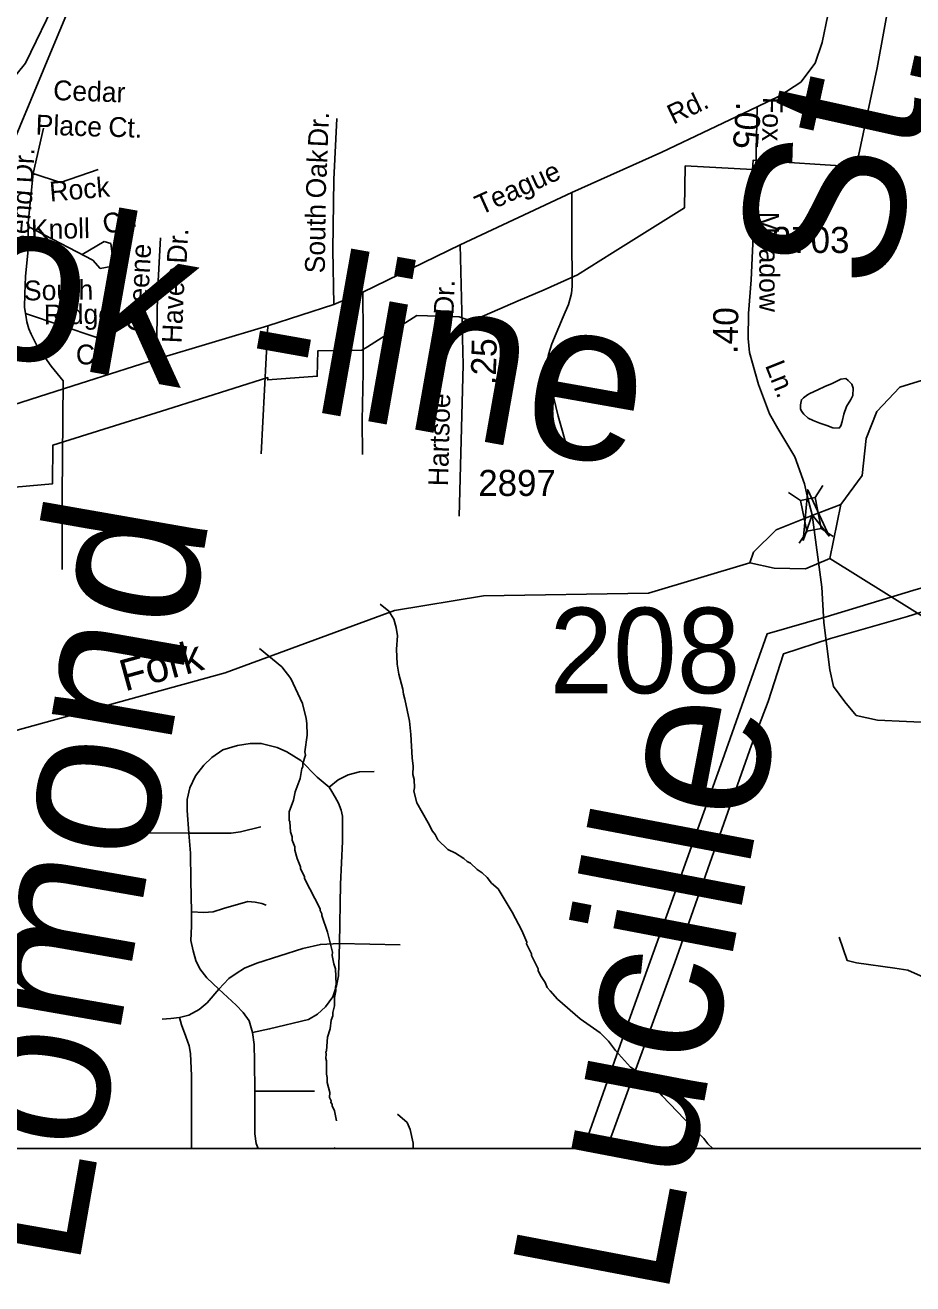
# Model space of a CAD drawing. Extents: x 1553981 to 1780076, y 812965 to 996873.
# Drawn here: x 1634903 to 1635435, y 844971 to 845725 of the extents above; entities that cross this region are included whole.
import ezdxf

# ---------------------------------------------------------------- set-up
doc = ezdxf.new("R2010")
doc.units = 0
for name, color, linetype in [('Default', 7, 'Continuous'), ('Exist Hydrographic Creek Single Shore', 7, 'Continuous'), ('Exist Hydrographic Creek Single Shore Label', 7, 'Continuous'), ('Exist Hydrographic Misc Water Feature', 7, 'Continuous'), ('Exist Road Non-System Type 51 Label', 7, 'Continuous'), ('Exist Road Secondary Mileage Hundredths English Label', 7, 'Continuous'), ('Exist Road Secondary Structure Standard Bridge Attributed CELL', 7, 'Continuous'), ('Exist Road Secondary Structure Standard Bridge CELL', 7, 'Continuous'), ('Exist Road Secondary Structure Standard Bridge Number Label', 7, 'Continuous'), ('Exist Road Secondary Type 51 Attributed', 7, 'Continuous'), ('Exist Road Secondary Type 51 Number Label', 7, 'Continuous'), ('Exist Utilities Electrical Transmission Line', 7, 'Continuous'), ('Map Preparation Border Antique Large Shape', 7, 'Continuous'), ('Map Preparation Border County Name Lower Right Label', 7, 'Continuous'), ('Map Preparation Border FIPS Code Label', 7, 'Continuous'), ('Map Preparation Border Revised Sign Off', 7, 'Continuous')]:
    doc.layers.add(name, color=color, linetype=linetype)

msp = doc.modelspace()

# ---------------------------------------------------------------- linework, layer by layer
at = {"layer": 'Default'}
msp.add_lwpolyline([(1632323.05, 848155.4), (1636375.85, 848155.4), (1636375.85, 845052.3), (1632323.05, 845052.3)], close=True, dxfattribs=at)
at = {"layer": 'Exist Hydrographic Creek Single Shore'}
msp.add_line((1635384.99, 845405.8), (1635391.62, 845438.09), dxfattribs=at)
for points in [[(1634871.23, 845663.25), (1634902.98, 845702.41), (1634922.1, 845741.82), (1634934.85, 845753.05), (1634947.36, 845758.13), (1635045.48, 845766.4), (1635086.23, 845777.06), (1635114.48, 845792.49), (1635145.98, 845814), (1635154.49, 845827.37), (1635153.73, 845848.31), (1635150.61, 845854.54), (1635151.86, 845868.05), (1635159.36, 845878.56), (1635176.98, 845879.44), (1635198.73, 845860.12), (1635215.24, 845854.04), (1635235.84, 845860.94), (1635245.5, 845869.7), (1635250.99, 845882.45), (1635251.23, 845900.49)], [(1635391.62, 845438.09), (1635404.36, 845455.47), (1635406.74, 845477.58), (1635413.11, 845493.86), (1635426.86, 845508.35), (1635440.48, 845512.59), (1635548.5, 845488.24), (1635642.12, 845474.44), (1635750.5, 845474.29), (1635887.9, 845498.14), (1635930.25, 845510.85), (1635950.13, 845523.16), (1635970.79, 845554.49), (1636018.76, 845579.86), (1636058.71, 845587.88), (1636129.13, 845592.98), (1636162.63, 845605.84), (1636230, 845663.56)], [(1635336.98, 845403.08), (1635339.24, 845409.61), (1635352.86, 845422.87), (1635374.69, 845431.68), (1635391.62, 845438.09)], [(1634548.4, 845317.36), (1634585.47, 845295.66), (1634641.35, 845268.68), (1634698.48, 845250.28), (1634745.35, 845250.97), (1634844.86, 845288.34), (1635022.6, 845337.25), (1635124.1, 845374.58), (1635177.36, 845383.35), (1635276.37, 845385.03), (1635336.98, 845403.08)], [(1635336.98, 845403.08), (1635351.61, 845399.92), (1635370.36, 845399.54), (1635384.99, 845405.8)], [(1635902.83, 845148.9), (1635900.53, 845150.12), (1635893.19, 845157.46), (1635883.46, 845170.6), (1635871.51, 845180.16), (1635838.88, 845191.02), (1635817.11, 845206.64), (1635790.12, 845207.19), (1635741.99, 845197.09), (1635726.37, 845198.63), (1635705.62, 845206.03), (1635656.99, 845233.69), (1635586.74, 845286.82), (1635469.86, 845352.79), (1635384.99, 845405.8)]]:
    msp.add_lwpolyline(points, dxfattribs=at)
at = {"layer": 'Exist Hydrographic Misc Water Feature'}
for points in [[(1635371.56, 845503.7), (1635369.23, 845502), (1635367.88, 845500.78), (1635367.45, 845497.84), (1635367.42, 845495.32), (1635367.99, 845494.02), (1635369.33, 845492.2), (1635372.04, 845489.71), (1635375.05, 845488.45), (1635378.99, 845486.74), (1635383.16, 845485.38), (1635386.75, 845483.9), (1635390.49, 845483.85), (1635391.52, 845485.13), (1635392.34, 845487.79), (1635393.34, 845492.1), (1635394.98, 845496.69), (1635397.62, 845500.91), (1635398.73, 845503.42), (1635398.92, 845507.81), (1635398.23, 845510.06), (1635396.03, 845512.32), (1635394.6, 845513.49), (1635391.49, 845513.17), (1635386.35, 845510.5), (1635381.99, 845508.68), (1635377.79, 845506.79), (1635373.01, 845504.54), (1635371.56, 845503.7)], [(1635314.8, 845052.3), (1635311.85, 845055.15), (1635309.38, 845058.41), (1635302.54, 845065.08), (1635284.58, 845083.84), (1635282.11, 845086.86), (1635279.15, 845091.63), (1635277.16, 845093.64), (1635265.47, 845100.98), (1635256.55, 845111.05), (1635252.35, 845116.58), (1635247.39, 845121.61), (1635235.46, 845129.95), (1635221.81, 845141.81), (1635217.35, 845146.84), (1635215.61, 845148.85), (1635214.39, 845151.85), (1635211.66, 845155.88), (1635210.19, 845158.88), (1635210.2, 845159.88), (1635206.25, 845167.91), (1635206.26, 845168.91), (1635203.3, 845174.93), (1635203.32, 845175.93), (1635200.37, 845182.94), (1635194.7, 845193.99), (1635186.31, 845207.79), (1635182.34, 845211.32), (1635179.61, 845214.59), (1635176.63, 845217.36), (1635173.65, 845219.39), (1635169.68, 845223.16), (1635167.69, 845224.18), (1635165.7, 845225.94), (1635160.73, 845229.23), (1635156, 845231.52), (1635150.05, 845237.31), (1635148.57, 845240.32), (1635146.84, 845242.33), (1635144.38, 845247.35), (1635137.47, 845259.4), (1635135.76, 845266.4), (1635136.03, 845268.4), (1635135.82, 845273.4), (1635135.09, 845276.4), (1635135.37, 845281.4), (1635134.66, 845286.4), (1635134.01, 845300.39), (1635133.06, 845308.39), (1635130.41, 845321.41), (1635129.43, 845324.41), (1635129.2, 845327.41), (1635126.77, 845336.43), (1635125.81, 845342.43), (1635125.37, 845351.43), (1635125.93, 845359.41), (1635125.22, 845364.42), (1635123.76, 845369.43), (1635120.8, 845374.19), (1635115.55, 845378.31)], [(1635089.42, 845068.92), (1635088.22, 845074.93), (1635086.74, 845077.94), (1635086.74, 845078.94), (1635086.01, 845079.94), (1635086.27, 845080.94), (1635085.28, 845082.94), (1635085.3, 845085.94), (1635083.85, 845091.95), (1635083.86, 845094.95), (1635083.39, 845096.95), (1635083.44, 845104.94), (1635082.95, 845106.2), (1635083.22, 845108.95), (1635082.98, 845109.95), (1635083.48, 845110.94), (1635084.04, 845118.93), (1635085.57, 845123.92), (1635086.1, 845129.16), (1635087.12, 845131.89), (1635087.14, 845133.89), (1635088.17, 845137.88), (1635088.19, 845142.88), (1635088.97, 845146.87), (1635088.74, 845149.12), (1635089.26, 845150.86), (1635088.82, 845159.86), (1635087.83, 845162.87), (1635086.87, 845167.87), (1635086.89, 845169.87), (1635083.98, 845181.88), (1635080.55, 845191.9), (1635080.55, 845192.9), (1635079.57, 845194.91), (1635079.58, 845195.91), (1635070.21, 845213.97), (1635070.22, 845214.97), (1635067.76, 845219.99), (1635067.76, 845220.98), (1635065.8, 845226), (1635064.34, 845231), (1635064.36, 845233), (1635062.88, 845237.01), (1635062.89, 845239.01), (1635061.92, 845242.02), (1635061.46, 845248.02), (1635060.97, 845249.02), (1635061.01, 845254.01), (1635063.55, 845260.99), (1635064.59, 845265.98), (1635067.64, 845273.95), (1635068.69, 845279.93), (1635069.19, 845280.93), (1635069.2, 845282.93), (1635070.74, 845287.91), (1635070.49, 845289.91), (1635071.81, 845299.89), (1635071.62, 845306.89), (1635071.13, 845309.89), (1635068.96, 845318.9), (1635062.06, 845333.95), (1635056.61, 845340.74), (1635043.31, 845351.86)]]:
    msp.add_lwpolyline(points, dxfattribs=at)
at = {"layer": 'Exist Road Secondary Structure Standard Bridge Attributed CELL'}
msp.add_lwpolyline([(1635368.93, 845416.54), (1635371.77, 845446.89), (1635384.48, 845419.18), (1635374.33, 845431.86)], close=True, dxfattribs=at)
at = {"layer": 'Exist Road Secondary Structure Standard Bridge CELL'}
for p, q in [((1635380.84, 845449.46), (1635376.07, 845442.27)), ((1635360.24, 845445.3), (1635367.42, 845440.53)), ((1635371.32, 845422.04), (1635366.55, 845414.86)), ((1635379.77, 845423.75), (1635386.95, 845418.98))]:
    msp.add_line(p, q, dxfattribs=at)
msp.add_lwpolyline([(1635376.07, 845442.27), (1635379.81, 845423.76), (1635371.16, 845422.01), (1635367.42, 845440.53)], close=True, dxfattribs=at)
at = {"layer": 'Exist Road Secondary Type 51 Attributed'}
for points in [[(1635400.85, 845790.46), (1635396.86, 845779.05), (1635393.36, 845767.74), (1635388.85, 845749.47), (1635383.75, 845731.08), (1635380.43, 845714.73), (1635376.09, 845702.34), (1635367.67, 845691.1), (1635354.91, 845682.93), (1635341.38, 845676.28)], [(1635341.38, 845676.28), (1635284.24, 845649.08), (1635230.38, 845624.89), (1635163.43, 845593.65)], [(1635341.38, 845676.28), (1635340.36, 845629.16), (1635337.8, 845572.7), (1635336.27, 845552.41), (1635336.01, 845537.59), (1635336.78, 845529.16), (1635342.14, 845510), (1635348.78, 845492.37), (1635353.85, 845483.64), (1635364.06, 845466.53), (1635369.68, 845450.43), (1635371.44, 845443.24), (1635374.33, 845431.86)], [(1635163.43, 845593.65), (1635105.24, 845565.29), (1635087.8, 845557.94), (1635048.33, 845545.07), (1634981.52, 845525.03), (1634926.43, 845507.57), (1634864.46, 845487.81), (1634820.2, 845474.06), (1634794.95, 845465.8), (1634772.92, 845464.88), (1634743.86, 845467.97), (1634724.74, 845470.6), (1634700.83, 845468.83), (1634671.37, 845463.51), (1634643.98, 845454.56)], [(1635163.43, 845593.65), (1635165.18, 845521.67), (1635162.88, 845431.16)], [(1635374.33, 845431.86), (1635380.13, 845388.65), (1635381.41, 845367.45), (1635384.94, 845339.04), (1635387.24, 845329.07), (1635393.88, 845319.88), (1635400.77, 845311.7), (1635413.53, 845308.89), (1635430.89, 845308.12), (1635453.09, 845307.1)]]:
    msp.add_lwpolyline(points, dxfattribs=at)
at = {"layer": 'Exist Utilities Electrical Transmission Line'}
for points in [[(1634884.84, 845629.31), (1634920.94, 845715.84), (1634951.06, 845787.47), (1634981.74, 845861.81), (1635008.31, 845927.48), (1635051.4, 846035.19), (1635081.84, 846110.29), (1635115.63, 846194.12), (1635145.05, 846266.99), (1635174.19, 846339.64), (1635196.63, 846395.09), (1635225.27, 846466.72), (1635235.61, 846492.6), (1635246.94, 846559.2), (1635259.35, 846632.29), (1635266.9, 846675.21)], [(1636375.85, 845657.35), (1636309.75, 845641.98), (1636206.49, 845615.81), (1636150.88, 845603.29), (1636076.46, 845585.74), (1636024.08, 845573.14), (1635960.18, 845557.48), (1635913.53, 845542.82), (1635859.84, 845525), (1635800.88, 845505.26), (1635747.93, 845487.96), (1635678.19, 845464.58), (1635590.39, 845436.23), (1635526.92, 845414.28), (1635484.53, 845401.08), (1635434.63, 845386.46), (1635382.71, 845370.88), (1635347.36, 845360.6), (1635320.66, 845284.92), (1635293.72, 845209.78), (1635262.66, 845123.91), (1635240.1, 845060.21), (1635237.33, 845052.3)], [(1635251.31, 845052.3), (1635257.44, 845069.24), (1635292.13, 845163.79), (1635315.46, 845230), (1635338, 845293.95), (1635348.08, 845320.08), (1635357.19, 845348.71), (1635385.3, 845357.85), (1635431.44, 845371.02), (1635521.71, 845399.35), (1635631.61, 845435.94), (1635740.76, 845472.54), (1635852.65, 845509.84), (1635943.22, 845540.44), (1636004.11, 845554.16), (1636071.26, 845570.78), (1636156.21, 845590.95), (1636214.35, 845604.95), (1636283.02, 845621.34), (1636346.92, 845637), (1636375.85, 845644.19)]]:
    msp.add_lwpolyline(points, dxfattribs=at)
at = {"layer": 'Map Preparation Border County Name Lower Right Label'}
for p, q in [((1634913.92, 845663.57), (1634907.69, 845636.31)), ((1634907.69, 845636.31), (1634904.45, 845604.69)), ((1634924.04, 845630.86), (1634907.69, 845636.31)), ((1634907.69, 845636.31), (1634908.47, 845635.53)), ((1634946.61, 845638.64), (1634924.04, 845630.86)), ((1634904.57, 845590.88), (1634904.68, 845604.57)), ((1634904.68, 845604.57), (1634943.49, 845584.51)), ((1634950.21, 845595.52), (1634937.07, 845587.83)), ((1634954.1, 845594.35), (1634950.21, 845595.52)), ((1634954.88, 845588.12), (1634954.1, 845594.35)), ((1634943.49, 845584.51), (1634947.87, 845579.45)), ((1634954.1, 845580.62), (1634954.88, 845588.12)), ((1634947.87, 845579.45), (1634954.1, 845580.62)), ((1634945.83, 845538.17), (1634903.01, 845552.46)), ((1634952.83, 845538.95), (1634945.83, 845538.17)), ((1635048.33, 845545.07), (1635044.26, 845468.38)), ((1635091.1, 845175.06), (1635127.47, 845174.34)), ((1635040.51, 845086.66), (1635076.16, 845086.66))]:
    msp.add_line(p, q, dxfattribs=at)
for points in [[(1635089.5, 845669.17), (1635087.85, 845632.75), (1635087.17, 845590.52), (1635087.8, 845557.94)], [(1635230.38, 845624.89), (1635230.45, 845593.39), (1635230.65, 845574.9), (1635230.55, 845568.9), (1635230.23, 845564.41), (1635229.42, 845561.42), (1635228.37, 845557.94), (1635225.25, 845550.48), (1635218.49, 845534.36), (1635216.38, 845527.87), (1635215.31, 845522.89), (1635215.01, 845519.64), (1635215.21, 845516.91), (1635217.83, 845509.1), (1635222.29, 845491.03), (1635228.42, 845469.19)], [(1634904.57, 845590.88), (1634903.07, 845574.66), (1634902.65, 845564.16), (1634902.52, 845556.16), (1634903.19, 845551.39), (1634903.89, 845547.4), (1634905.06, 845543.37), (1634906.52, 845540.09), (1634909.91, 845533.29), (1634914.54, 845526.22), (1634918.43, 845520.92), (1634925.53, 845512.04)], [(1634983.91, 845597.85), (1634982.1, 845564.4), (1634981.52, 845525.03)], [(1635105.24, 845565.29), (1635105.39, 845539.65), (1635105.28, 845517.17), (1635104.82, 845488.41), (1635104.98, 845467.92)], [(1634925.53, 845512.04), (1634924.94, 845443.29), (1634924.96, 845399.04)], [(1635001.01, 845241.3), (1634999.92, 845254.79), (1634999.92, 845261.29), (1635001.61, 845268.28), (1635004.98, 845275.5), (1635009.8, 845282.01), (1635014.62, 845286.58), (1635021.36, 845291.16), (1635030.03, 845293.81), (1635037.74, 845295.01), (1635044.25, 845295.01), (1635053.88, 845292.6), (1635059.66, 845289.96), (1635067.97, 845284.66), (1635077.85, 845274.78), (1635084.95, 845268.76)], [(1635084.95, 845268.76), (1635090.37, 845273.09), (1635096.39, 845276.23), (1635103.14, 845277.91), (1635112.05, 845278.15)], [(1635091.1, 845175.06), (1635091.82, 845210.71), (1635092.9, 845236.24), (1635092.9, 845246.6), (1635092.9, 845251.42), (1635092.18, 845255.03), (1635090.49, 845259.12), (1635088.57, 845262.74), (1635086.64, 845266.11), (1635084.95, 845268.76)], [(1635001.01, 845241.3), (1635026.18, 845241.3), (1635031.96, 845242.02), (1635044, 845244.91)], [(1635001.01, 845241.3), (1634950.3, 845241.54), (1634919.95, 845242.26)], [(1635002.45, 845194.09), (1635002.21, 845212.88), (1635001.97, 845229.25), (1635001.01, 845241.3)], [(1635002.45, 845194.09), (1635009.92, 845193.61), (1635015.46, 845194.09), (1635021.72, 845196.01), (1635036.18, 845200.35), (1635040.75, 845199.87), (1635044.61, 845199.15), (1635047.26, 845198.18)], [(1635018.95, 845147.84), (1635011.61, 845154.58), (1635007.51, 845159.88), (1635005.1, 845164.94), (1635003.42, 845170.72), (1635002.21, 845176.98), (1635002.45, 845185.42), (1635002.45, 845194.09)], [(1635534.57, 845061.84), (1635509.89, 845064.48), (1635499.9, 845067.42), (1635494.91, 845071.25), (1635495.2, 845079.77), (1635496.37, 845094.47), (1635497.55, 845106.23), (1635495.2, 845113), (1635487.56, 845118.29), (1635475.51, 845123.29), (1635466.11, 845128.29), (1635461.41, 845133.58), (1635458.47, 845143.28), (1635454.07, 845149.46), (1635449.07, 845151.51), (1635442.9, 845154.16), (1635431.74, 845159.16), (1635423.8, 845160.33), (1635400.89, 845163.57), (1635395.3, 845165.04), (1635390.6, 845178.86)], [(1635091.1, 845175.06), (1635079.77, 845174.58), (1635069.18, 845172.17), (1635041.72, 845163.26), (1635034.25, 845160.36), (1635029.19, 845157.23), (1635024.85, 845154.1), (1635018.95, 845147.84)], [(1635039.07, 845121.82), (1635049.3, 845123.99), (1635072.67, 845129.53), (1635077.97, 845132.9), (1635082.79, 845137.24), (1635087.12, 845143.26), (1635089.41, 845149.77), (1635090.61, 845155.79), (1635091.1, 845175.06)], [(1634995.35, 845130.74), (1635000.89, 845132.18), (1635007.15, 845135.55), (1635011.97, 845139.65), (1635018.95, 845147.84)], [(1635039.07, 845121.82), (1635037.02, 845128.81), (1635033.41, 845133.87), (1635029.31, 845138.2), (1635018.95, 845147.84)], [(1634995.35, 845130.74), (1634990.05, 845130.26), (1634984.99, 845129.77)], [(1635002.45, 845052.3), (1635002.45, 845066.91), (1635002.45, 845095.81), (1635001.85, 845109.3), (1635001.13, 845113.88), (1634999.2, 845119.42), (1634996.55, 845126.4), (1634995.35, 845130.74)], [(1635040.51, 845086.66), (1635040.27, 845104.72), (1635040.03, 845114.6), (1635039.07, 845121.82)], [(1635042.52, 845052.3), (1635041.35, 845055.34), (1635040.39, 845061.12), (1635040.51, 845071.48), (1635040.51, 845086.66)], [(1635125.9, 845072.93), (1635131.68, 845067.87), (1635133.61, 845063.77), (1635135.3, 845055.58), (1635135.38, 845052.3)], [(1635088.39, 845052.3), (1635088.08, 845052.93)]]:
    msp.add_lwpolyline(points, dxfattribs=at)
at = {"layer": 'Map Preparation Border FIPS Code Label'}
msp.add_lwpolyline([(1635426.77, 845773.15), (1635413.28, 845699.58), (1635400.81, 845640.29), (1635338.95, 845644.3), (1635338.6, 845638.62), (1635298.29, 845640.88), (1635297.85, 845615.71), (1635254.74, 845588.77), (1635233.86, 845575.72), (1635213.85, 845566.64), (1635198.29, 845560.13), (1635170.29, 845547.88), (1635162.9, 845550.44), (1635137.6, 845551.21), (1635107.88, 845532.47), (1635104.66, 845530.44), (1635078.2, 845530.01), (1635077.84, 845514.88), (1635048.19, 845512.66), (1635048.22, 845514.07), (1634987.76, 845495.06), (1634953.11, 845484.16), (1634919.43, 845473.57), (1634919.18, 845450.44), (1634889.93, 845447.94)], dxfattribs=at)
at = {"layer": 'Map Preparation Border Revised Sign Off'}
msp.add_lwpolyline([(1635426.77, 845773.15), (1635413.28, 845699.58), (1635400.81, 845640.29), (1635338.95, 845644.3), (1635338.6, 845638.62), (1635298.29, 845640.88), (1635297.85, 845615.71), (1635254.74, 845588.77), (1635233.86, 845575.72), (1635213.85, 845566.64), (1635198.29, 845560.13), (1635170.29, 845547.88), (1635162.9, 845550.44), (1635137.6, 845551.21), (1635107.88, 845532.47), (1635104.66, 845530.44), (1635078.2, 845530.01), (1635077.84, 845514.88), (1635048.19, 845512.66), (1635048.22, 845514.07), (1634987.76, 845495.06), (1634953.11, 845484.16), (1634919.43, 845473.57), (1634919.18, 845450.44), (1634889.93, 845447.94)], dxfattribs=at)

# ---------------------------------------------------------------- texts
at = {"layer": 'Exist Hydrographic Creek Single Shore Label'}
msp.add_text('Fork', height=18.75, rotation=15.42662, dxfattribs=at).set_placement((1634962.57, 845326.04))
at = {"layer": 'Exist Road Non-System Type 51 Label'}
for s, height, rotation, p in [('Sunny-  side', 95, 304.22844, (1635303.89, 846096.3)), ('St.', 95, 77.50171, (1635419.02, 845563.56)), ('Cedar', 11.875, 358.04608, (1634919.5, 845680.34)), ('Rd.', 11.875, 25.64351, (1635291.16, 845665.49)), ('Place', 11.875, 358.04608, (1634909, 845659.7)), ('Ct.', 11.875, 358.04608, (1634952.52, 845658.41)), ('Dr.', 11.875, 87.39413, (1635084.09, 845651.92)), ('Brook -line', 95, 349.94438, (1634669.13, 845565.84)), ('Dr.', 11.875, 86.76519, (1634907.34, 845630.31)), ('Oak', 11.875, 87.39413, (1635082.8, 845621.17)), ('Teague', 11.875, 24.41096, (1635175.75, 845611.29)), ('Rock', 11.875, 4.83764, (1634917.87, 845619.49)), ('Bend', 11.875, 84.69984, (1634904.08, 845589.07)), ('Ct.', 11.875, 15.26606, (1634951.06, 845599.64)), ('South', 11.875, 89.07374, (1635082.34, 845576.46)), ('Knoll', 11.875, 1.19436, (1634906.44, 845596.9)), ('Dr.', 11.875, 86.91136, (1634999.53, 845582.12)), ('Greene', 11.875, 86.91136, (1634975.56, 845541.1)), ('Haven', 11.875, 87.45437, (1634996.6, 845534.47)), ('South', 11.875, 0.69078, (1634902.2, 845560.27)), ('Ridge', 11.875, 0.69078, (1634914.07, 845545.86)), ('Ct.', 11.875, 0.69078, (1634933.32, 845521.9)), ('Lomond', 95, 80.05932, (1634934.34, 844978.62)), ('Lucille', 95, 79.18772, (1635286.92, 844961.05))]:
    msp.add_text(s, height=height, rotation=rotation, dxfattribs=at).set_placement(p)
at = {"layer": 'Exist Road Secondary Mileage Hundredths English Label'}
for s, rotation, p in [('.05', 265.40229, (1635329, 845679.44)), ('.40', 89.01291, (1635329.7, 845528.24)), ('.25', 88.54734, (1635184.75, 845509.58))]:
    msp.add_text(s, height=15, rotation=rotation, dxfattribs=at).set_placement(p)
at = {"layer": 'Exist Road Secondary Structure Standard Bridge Number Label'}
msp.add_text('208', height=51.263, dxfattribs=at).set_placement((1635216.97, 845324.99))
at = {"layer": 'Exist Road Secondary Type 51 Number Label'}
for s, p in [('2703', (1635350.22, 845588.72)), ('2897', (1635174.34, 845443.18))]:
    msp.add_text(s, height=15.625, dxfattribs=at).set_placement(p)
at = {"layer": 'Map Preparation Border Antique Large Shape'}
for s, rotation, p in [('Fox', 268.80416, (1635344.92, 845682.2)), ('Meadow', 270.09871, (1635342.65, 845613.42)), ('Dr.', 87.79978, (1635159.49, 845551.38)), ('Ln.', 291.77727, (1635345.94, 845521.41)), ('Hartsoe', 88.53168, (1635156.18, 845448.92))]:
    msp.add_text(s, height=11.875, rotation=rotation, dxfattribs=at).set_placement(p)

doc.saveas('drawing.dxf')
